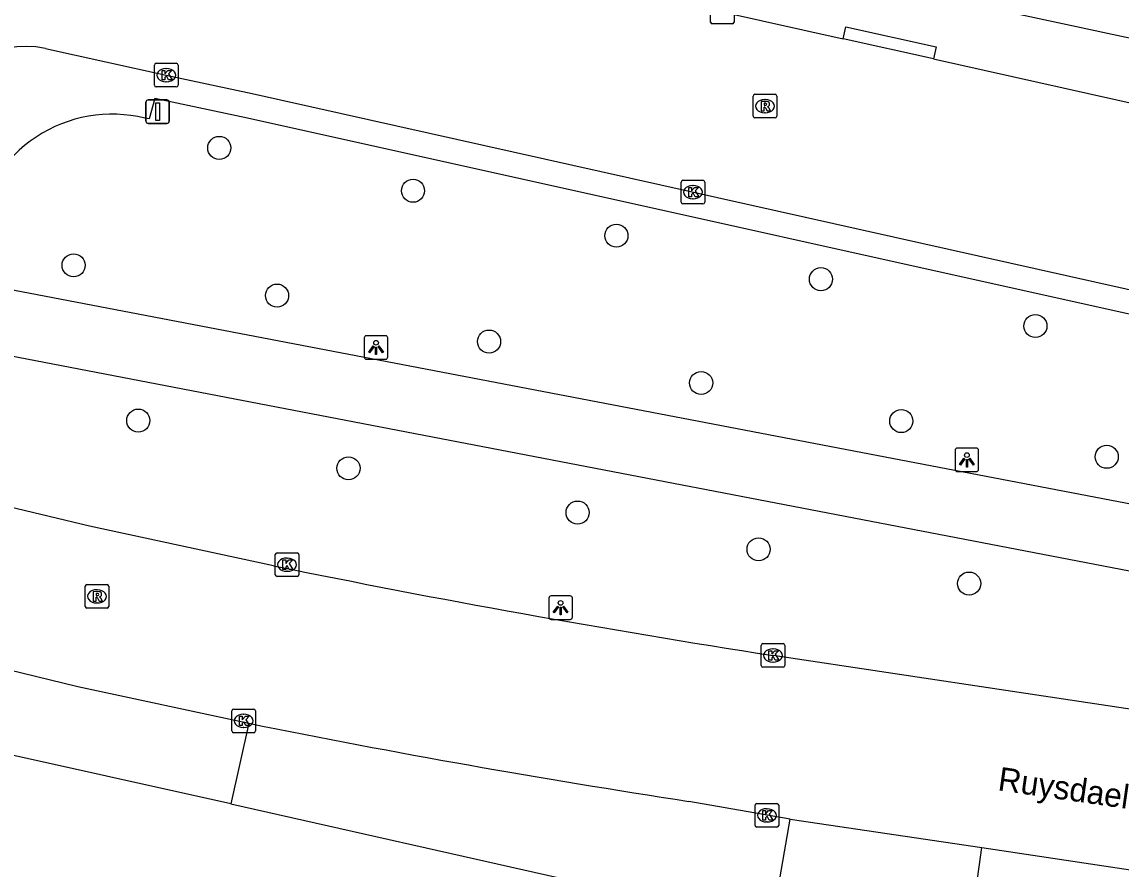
# Model space of a CAD drawing. Extents: x 163010 to 163853, y 382793 to 383982.
# Drawn here: x 163264.27 to 163310.91, y 383006.66 to 383042.6 of the extents above; entities that cross this region are included whole.
import ezdxf

# ---------------------------------------------------------------- set-up
doc = ezdxf.new("R2010")
doc.units = 0
for name, color, linetype in [('IMGEO_Boom', 7, 'Continuous'), ('IMGEO_Fietspad_gesloten', 7, 'Continuous'), ('IMGEO_Kolk', 7, 'Continuous'), ('IMGEO_Lichtpunt', 7, 'Continuous'), ('IMGEO_Openbare_ruimte_label', 7, 'Continuous'), ('IMGEO_Rijbaan_lokaal_gesloten', 7, 'Continuous'), ('IMGEO_Rijbaan_lokaal_open', 7, 'Continuous'), ('IMGEO_Rioolput', 7, 'Continuous'), ('IMGEO_Verkeersbordpaal', 7, 'Continuous'), ('IMGEO_Voetpad_open', 7, 'Continuous')]:
    doc.layers.add(name, color=color, linetype=linetype)

msp = doc.modelspace()

# ---------------------------------------------------------------- linework, layer by layer
at = {"layer": 'IMGEO_Boom'}
for centre in [(163272.634, 383037.264), (163280.85, 383035.449), (163289.472, 383033.543), (163266.46, 383032.287), (163298.144, 383031.699), (163275.085, 383031.003), (163307.235, 383029.714), (163284.074, 383029.056), (163293.065, 383027.3), (163269.2, 383025.706), (163301.549, 383025.686), (163310.261, 383024.172), (163278.113, 383023.684), (163287.826, 383021.809), (163295.498, 383020.251), (163304.427, 383018.8)]:
    msp.add_circle(centre, 0.489, dxfattribs=at)
at = {"layer": 'IMGEO_Fietspad_gesloten'}
for points in [[(163261.942, 383031.619), (163322.281, 383020.078)], [(163326.513, 383016.383), (163259.018, 383029.356)]]:
    msp.add_lwpolyline(points, dxfattribs=at)
at = {"layer": 'IMGEO_Kolk'}
for p, q in [((163293.462, 383042.599), (163293.462, 383043.451)), ((163294.463, 383043.451), (163294.463, 383042.599)), ((163294.389, 383042.525), (163293.537, 383042.525)), ((163269.887, 383039.923), (163269.887, 383040.775)), ((163269.962, 383040.849), (163270.814, 383040.849)), ((163270.375, 383040.629), (163270.4, 383040.629)), ((163270.888, 383040.775), (163270.888, 383039.923)), ((163270.398, 383040.069), (163270.373, 383040.069)), ((163270.814, 383039.849), (163269.962, 383039.849)), ((163292.216, 383034.965), (163292.216, 383035.817)), ((163292.291, 383035.891), (163293.143, 383035.891)), ((163293.217, 383035.817), (163293.217, 383034.965)), ((163292.704, 383035.671), (163292.729, 383035.671)), ((163293.143, 383034.891), (163292.291, 383034.891)), ((163292.727, 383035.111), (163292.702, 383035.111)), ((163275.01, 383019.173), (163275.01, 383020.025)), ((163275.085, 383020.099), (163275.937, 383020.099)), ((163276.011, 383020.025), (163276.011, 383019.173)), ((163275.498, 383019.879), (163275.523, 383019.879)), ((163275.937, 383019.099), (163275.085, 383019.099)), ((163275.521, 383019.319), (163275.496, 383019.319)), ((163295.686, 383016.253), (163296.538, 383016.253)), ((163295.611, 383015.327), (163295.611, 383016.179)), ((163296.099, 383016.033), (163296.124, 383016.033)), ((163296.612, 383016.179), (163296.612, 383015.327)), ((163296.122, 383015.473), (163296.097, 383015.473)), ((163296.538, 383015.253), (163295.686, 383015.253)), ((163273.167, 383012.552), (163273.167, 383013.404)), ((163273.242, 383013.478), (163274.094, 383013.478)), ((163274.168, 383013.404), (163274.168, 383012.552)), ((163273.655, 383013.258), (163273.68, 383013.258)), ((163274.094, 383012.478), (163273.242, 383012.478)), ((163273.678, 383012.698), (163273.653, 383012.698)), ((163295.353, 383008.549), (163295.353, 383009.401)), ((163295.428, 383009.475), (163296.28, 383009.475)), ((163295.841, 383009.255), (163295.866, 383009.255)), ((163296.354, 383009.401), (163296.354, 383008.549)), ((163296.28, 383008.475), (163295.428, 383008.475)), ((163295.864, 383008.695), (163295.839, 383008.695))]:
    msp.add_line(p, q, dxfattribs=at)
for points in [[(163293.462, 383042.599), (163293.462, 383043.451)], [(163294.463, 383043.451), (163294.463, 383042.599)], [(163294.389, 383042.525), (163293.537, 383042.525)], [(163269.887, 383039.923), (163269.887, 383040.775)], [(163269.962, 383040.849), (163270.814, 383040.849)], [(163270.208, 383040.549), (163270.331, 383040.549), (163270.331, 383040.398), (163270.461, 383040.549), (163270.625, 383040.549), (163270.479, 383040.398), (163270.632, 383040.149), (163270.48, 383040.149), (163270.395, 383040.313), (163270.331, 383040.246), (163270.331, 383040.149), (163270.208, 383040.149), (163270.208, 383040.549)], [(163270.888, 383040.775), (163270.888, 383039.923)], [(163270.814, 383039.849), (163269.962, 383039.849)], [(163292.216, 383034.965), (163292.216, 383035.817)], [(163292.291, 383035.891), (163293.143, 383035.891)], [(163293.217, 383035.817), (163293.217, 383034.965)], [(163292.537, 383035.591), (163292.66, 383035.591), (163292.66, 383035.44), (163292.79, 383035.591), (163292.954, 383035.591), (163292.808, 383035.44), (163292.961, 383035.191), (163292.809, 383035.191), (163292.724, 383035.355), (163292.66, 383035.288), (163292.66, 383035.191), (163292.537, 383035.191), (163292.537, 383035.591)], [(163293.143, 383034.891), (163292.291, 383034.891)], [(163275.01, 383019.173), (163275.01, 383020.025)], [(163275.085, 383020.099), (163275.937, 383020.099)], [(163276.011, 383020.025), (163276.011, 383019.173)], [(163275.331, 383019.799), (163275.454, 383019.799), (163275.454, 383019.648), (163275.584, 383019.799), (163275.748, 383019.799), (163275.602, 383019.648), (163275.755, 383019.399), (163275.603, 383019.399), (163275.518, 383019.563), (163275.454, 383019.496), (163275.454, 383019.399), (163275.331, 383019.399), (163275.331, 383019.799)], [(163275.937, 383019.099), (163275.085, 383019.099)], [(163295.686, 383016.253), (163296.538, 383016.253)], [(163295.611, 383015.327), (163295.611, 383016.179)], [(163295.932, 383015.953), (163296.055, 383015.953), (163296.055, 383015.802), (163296.185, 383015.953), (163296.349, 383015.953), (163296.203, 383015.802), (163296.356, 383015.553), (163296.204, 383015.553), (163296.119, 383015.717), (163296.055, 383015.65), (163296.055, 383015.553), (163295.932, 383015.553), (163295.932, 383015.953)], [(163296.612, 383016.179), (163296.612, 383015.327)], [(163296.538, 383015.253), (163295.686, 383015.253)], [(163273.167, 383012.552), (163273.167, 383013.404)], [(163273.242, 383013.478), (163274.094, 383013.478)], [(163274.168, 383013.404), (163274.168, 383012.552)], [(163273.488, 383013.178), (163273.611, 383013.178), (163273.611, 383013.027), (163273.741, 383013.178), (163273.905, 383013.178), (163273.759, 383013.027), (163273.912, 383012.778), (163273.76, 383012.778), (163273.675, 383012.942), (163273.611, 383012.875), (163273.611, 383012.778), (163273.488, 383012.778), (163273.488, 383013.178)], [(163274.094, 383012.478), (163273.242, 383012.478)], [(163295.353, 383008.549), (163295.353, 383009.401)], [(163295.428, 383009.475), (163296.28, 383009.475)], [(163296.354, 383009.401), (163296.354, 383008.549)], [(163295.674, 383009.175), (163295.797, 383009.175), (163295.797, 383009.024), (163295.927, 383009.175), (163296.091, 383009.175), (163295.945, 383009.024), (163296.098, 383008.775), (163295.946, 383008.775), (163295.861, 383008.939), (163295.797, 383008.872), (163295.797, 383008.775), (163295.674, 383008.775), (163295.674, 383009.175)], [(163296.28, 383008.475), (163295.428, 383008.475)]]:
    msp.add_lwpolyline(points, dxfattribs=at)
for centre, start, end in [((163293.539, 383042.601), 181.552, 268.448), ((163293.539, 383042.601), 181.552, 268.448), ((163294.387, 383042.601), 271.552, 358.448), ((163294.387, 383042.601), 271.552, 358.448), ((163269.964, 383040.773), 91.552, 178.448), ((163269.964, 383040.773), 91.552, 178.448), ((163270.812, 383040.773), 1.552, 88.448), ((163270.812, 383040.773), 1.552, 88.448), ((163269.964, 383039.925), 181.552, 268.448), ((163269.964, 383039.925), 181.552, 268.448), ((163270.812, 383039.925), 271.552, 358.448), ((163270.812, 383039.925), 271.552, 358.448), ((163292.293, 383035.815), 91.552, 178.448), ((163292.293, 383035.815), 91.552, 178.448), ((163293.141, 383035.815), 1.552, 88.448), ((163293.141, 383035.815), 1.552, 88.448), ((163292.293, 383034.967), 181.552, 268.448), ((163292.293, 383034.967), 181.552, 268.448), ((163293.141, 383034.967), 271.552, 358.448), ((163293.141, 383034.967), 271.552, 358.448), ((163275.087, 383020.023), 91.552, 178.448), ((163275.087, 383020.023), 91.552, 178.448), ((163275.935, 383020.023), 1.552, 88.448), ((163275.935, 383020.023), 1.552, 88.448), ((163275.087, 383019.175), 181.552, 268.448), ((163275.087, 383019.175), 181.552, 268.448), ((163275.935, 383019.175), 271.552, 358.448), ((163275.935, 383019.175), 271.552, 358.448), ((163295.688, 383016.177), 91.552, 178.448), ((163295.688, 383016.177), 91.552, 178.448), ((163296.536, 383016.177), 1.552, 88.448), ((163296.536, 383016.177), 1.552, 88.448), ((163295.688, 383015.329), 181.552, 268.448), ((163295.688, 383015.329), 181.552, 268.448), ((163296.536, 383015.329), 271.552, 358.448), ((163296.536, 383015.329), 271.552, 358.448), ((163273.244, 383013.402), 91.552, 178.448), ((163273.244, 383013.402), 91.552, 178.448), ((163274.092, 383013.402), 1.552, 88.448), ((163274.092, 383013.402), 1.552, 88.448), ((163273.244, 383012.554), 181.552, 268.448), ((163273.244, 383012.554), 181.552, 268.448), ((163274.092, 383012.554), 271.552, 358.448), ((163274.092, 383012.554), 271.552, 358.448), ((163295.43, 383009.399), 91.552, 178.448), ((163295.43, 383009.399), 91.552, 178.448), ((163296.278, 383009.399), 1.552, 88.448), ((163296.278, 383009.399), 1.552, 88.448), ((163295.43, 383008.551), 181.552, 268.448), ((163295.43, 383008.551), 181.552, 268.448), ((163296.278, 383008.551), 271.552, 358.448), ((163296.278, 383008.551), 271.552, 358.448)]:
    msp.add_arc(centre, 0.0765, start, end, dxfattribs=at)
for centre, major_axis, ratio, start_param, end_param in [((163270.374, 383040.349), (-0.387, 0.002), 0.722429, 4.712389, 7.853982), ((163270.399, 383040.349), (-0.39, 0.002), 0.717154, 1.570796, 4.712389), ((163292.703, 383035.391), (-0.387, 0.002), 0.722429, 4.712389, 7.853982), ((163292.728, 383035.391), (-0.39, 0.002), 0.717154, 1.570796, 4.712389), ((163275.497, 383019.599), (-0.387, 0.002), 0.722429, 4.712389, 7.853982), ((163275.522, 383019.599), (-0.39, 0.002), 0.717154, 1.570796, 4.712389), ((163296.098, 383015.753), (-0.387, 0.002), 0.722429, 4.712389, 7.853982), ((163296.123, 383015.753), (-0.39, 0.002), 0.717154, 1.570796, 4.712389), ((163273.654, 383012.978), (-0.387, 0.002), 0.722429, 4.712389, 7.853982), ((163273.679, 383012.978), (-0.39, 0.002), 0.717154, 1.570796, 4.712389), ((163295.84, 383008.975), (-0.387, 0.002), 0.722429, 4.712389, 7.853982), ((163295.865, 383008.975), (-0.39, 0.002), 0.717154, 1.570796, 4.712389)]:
    msp.add_ellipse(centre, major_axis=major_axis, ratio=ratio, start_param=start_param, end_param=end_param, dxfattribs=at)
at = {"layer": 'IMGEO_Lichtpunt'}
for p, q in [((163279.685, 383029.304), (163278.877, 383029.304)), ((163279.685, 383029.304), (163278.877, 383029.304)), ((163278.783, 383029.209), (163278.783, 383028.402)), ((163278.783, 383029.209), (163278.783, 383028.402)), ((163279.779, 383028.402), (163279.779, 383029.209)), ((163279.779, 383028.402), (163279.779, 383029.209)), ((163278.877, 383028.308), (163279.685, 383028.308)), ((163278.877, 383028.308), (163279.685, 383028.308)), ((163303.833, 383024.445), (163303.833, 383023.638)), ((163303.833, 383024.445), (163303.833, 383023.638)), ((163304.735, 383024.54), (163303.927, 383024.54)), ((163304.735, 383024.54), (163303.927, 383024.54)), ((163304.829, 383023.638), (163304.829, 383024.445)), ((163304.829, 383023.638), (163304.829, 383024.445)), ((163303.927, 383023.544), (163304.735, 383023.544)), ((163303.927, 383023.544), (163304.735, 383023.544)), ((163286.608, 383018.184), (163286.608, 383017.377)), ((163286.608, 383018.184), (163286.608, 383017.377)), ((163287.51, 383018.279), (163286.702, 383018.279)), ((163287.51, 383018.279), (163286.702, 383018.279)), ((163287.604, 383017.377), (163287.604, 383018.184)), ((163287.604, 383017.377), (163287.604, 383018.184)), ((163286.702, 383017.283), (163287.51, 383017.283)), ((163286.702, 383017.283), (163287.51, 383017.283))]:
    msp.add_line(p, q, dxfattribs=at)
for points in [[(163279.157, 383028.873), (163279.196, 383028.845), (163279.008, 383028.583), (163278.97, 383028.61), (163279.157, 383028.873)], [(163279.259, 383028.825), (163279.306, 383028.825), (163279.306, 383028.503), (163279.259, 383028.503), (163279.259, 383028.825)], [(163279.369, 383028.845), (163279.407, 383028.872), (163279.594, 383028.61), (163279.555, 383028.582), (163279.369, 383028.845)], [(163304.207, 383024.109), (163304.246, 383024.081), (163304.058, 383023.819), (163304.02, 383023.846), (163304.207, 383024.109)], [(163304.309, 383024.061), (163304.356, 383024.061), (163304.356, 383023.739), (163304.309, 383023.739), (163304.309, 383024.061)], [(163304.419, 383024.081), (163304.457, 383024.108), (163304.644, 383023.846), (163304.605, 383023.818), (163304.419, 383024.081)], [(163286.982, 383017.848), (163287.021, 383017.82), (163286.833, 383017.558), (163286.795, 383017.585), (163286.982, 383017.848)], [(163287.084, 383017.8), (163287.131, 383017.8), (163287.131, 383017.478), (163287.084, 383017.478), (163287.084, 383017.8)], [(163287.194, 383017.82), (163287.232, 383017.847), (163287.419, 383017.585), (163287.38, 383017.557), (163287.194, 383017.82)]]:
    msp.add_lwpolyline(points, dxfattribs=at)
for centre in [(163279.282, 383029.007), (163304.332, 383024.243), (163287.107, 383017.982)]:
    msp.add_circle(centre, 0.0994, dxfattribs=at)
for centre, start, end in [((163278.877, 383029.209), 90, 180), ((163278.877, 383029.209), 90, 180), ((163279.685, 383029.209), 0, 90), ((163279.685, 383029.209), 0, 90), ((163278.877, 383028.402), 180, 270), ((163278.877, 383028.402), 180, 270), ((163279.685, 383028.402), 270, 0), ((163279.685, 383028.402), 270, 360), ((163303.927, 383024.445), 90, 180), ((163303.927, 383024.445), 90, 180), ((163304.735, 383024.445), 0, 90), ((163304.735, 383024.445), 0, 90), ((163303.927, 383023.638), 180, 270), ((163303.927, 383023.638), 180, 270), ((163304.735, 383023.638), 270, 0), ((163304.735, 383023.638), 270, 360), ((163286.702, 383018.184), 90, 180), ((163286.702, 383018.184), 90, 180), ((163287.51, 383018.184), 0, 90), ((163287.51, 383018.184), 0, 90), ((163286.702, 383017.377), 180, 270), ((163286.702, 383017.377), 180, 270), ((163287.51, 383017.377), 270, 0), ((163287.51, 383017.377), 270, 360)]:
    msp.add_arc(centre, 0.0946, start, end, dxfattribs=at)
at = {"layer": 'IMGEO_Rijbaan_lokaal_gesloten'}
for points in [[(163274.941, 383019.557), (163267.127, 383021.226), (163260.574, 383022.807)], [(163253.011, 383017.757), (163266.646, 383014.441), (163273.894, 383012.879)], [(163321.486, 383011.938), (163296.112, 383015.753)], [(163296.84, 383008.817), (163292.545, 383009.569)], [(163296.84, 383008.817), (163304.96, 383007.61)], [(163304.96, 383007.61), (163321.045, 383005.203)]]:
    msp.add_lwpolyline(points, dxfattribs=at)
for centre, radius, start, end in [((163364.108, 383454.999), 444.478, 258.42728, 261.20032), ((163352.15, 383399.629), 394.588, 258.56108, 261.31187)]:
    msp.add_arc(centre, radius, start, end, dxfattribs=at)
at = {"layer": 'IMGEO_Rijbaan_lokaal_open'}
for points in [[(163278.825, 383046.423), (163299.087, 383041.891)], [(163302.916, 383041.035), (163299.087, 383041.891)], [(163265.272, 383041.474), (163270.388, 383040.35), (163274.034, 383039.573), (163322.155, 383028.814), (163323.355, 383028.546)], [(163302.916, 383041.035), (163322.757, 383036.596), (163324.506, 383036.205)]]:
    msp.add_lwpolyline(points, dxfattribs=at)
msp.add_arc((163264.417, 383037.472), 4.093, 77.9438, 167.5911, dxfattribs=at)
at = {"layer": 'IMGEO_Rioolput'}
for p, q in [((163295.346, 383039.534), (163296.198, 383039.534)), ((163295.271, 383038.608), (163295.271, 383039.46)), ((163295.759, 383039.314), (163295.784, 383039.314)), ((163296.272, 383039.46), (163296.272, 383038.608)), ((163295.782, 383038.754), (163295.757, 383038.754)), ((163296.198, 383038.534), (163295.346, 383038.534)), ((163266.952, 383017.831), (163266.952, 383018.683)), ((163267.027, 383018.757), (163267.879, 383018.757)), ((163267.44, 383018.537), (163267.465, 383018.537)), ((163267.953, 383018.683), (163267.953, 383017.831)), ((163267.879, 383017.757), (163267.027, 383017.757)), ((163267.463, 383017.977), (163267.438, 383017.977))]:
    msp.add_line(p, q, dxfattribs=at)
for points in [[(163295.346, 383039.534), (163296.198, 383039.534)], [(163295.271, 383038.608), (163295.271, 383039.46)], [(163295.86, 383039.232), (163295.608, 383039.234), (163295.608, 383038.834)], [(163295.786, 383039.153), (163295.732, 383039.153), (163295.732, 383039.072)], [(163295.732, 383039.072), (163295.784, 383039.072)], [(163296.272, 383039.46), (163296.272, 383038.608)], [(163295.608, 383038.834), (163295.732, 383038.834), (163295.732, 383038.996), (163295.743, 383038.996)], [(163295.79, 383038.967), (163295.861, 383038.834), (163296.001, 383038.834), (163295.936, 383038.96)], [(163296.198, 383038.534), (163295.346, 383038.534)], [(163266.952, 383017.831), (163266.952, 383018.683)], [(163267.027, 383018.757), (163267.879, 383018.757)], [(163267.953, 383018.683), (163267.953, 383017.831)], [(163267.541, 383018.455), (163267.289, 383018.457), (163267.289, 383018.057)], [(163267.289, 383018.057), (163267.413, 383018.057), (163267.413, 383018.219), (163267.424, 383018.219)], [(163267.467, 383018.376), (163267.413, 383018.376), (163267.413, 383018.295)], [(163267.413, 383018.295), (163267.465, 383018.295)], [(163267.471, 383018.19), (163267.542, 383018.057), (163267.682, 383018.057), (163267.617, 383018.183)], [(163267.879, 383017.757), (163267.027, 383017.757)]]:
    msp.add_lwpolyline(points, dxfattribs=at)
for centre, radius, start, end in [((163295.348, 383039.458), 0.0765, 91.552, 178.448), ((163295.348, 383039.458), 0.0765, 91.552, 178.448), ((163296.196, 383039.458), 0.0765, 1.552, 88.448), ((163296.196, 383039.458), 0.0765, 1.552, 88.448), ((163295.768, 383039.261), 0.19, 274.7715, 282.9687), ((163295.792, 383039.057), 0.0964, 77.0061, 93.1865), ((163295.806, 383039.114), 0.0378, 276.6634, 79.6772), ((163295.859, 383039.122), 0.109, 350.3612, 89.416), ((163295.857, 383039.122), 0.112, 277.5842, 350.9817), ((163295.348, 383038.61), 0.0765, 181.552, 268.448), ((163295.348, 383038.61), 0.0765, 181.552, 268.448), ((163295.742, 383038.943), 0.0533, 26.0293, 88.6989), ((163295.841, 383038.907), 0.108, 29.5134, 73.7905), ((163296.196, 383038.61), 0.0765, 271.552, 358.448), ((163296.196, 383038.61), 0.0765, 271.552, 358.448), ((163267.029, 383018.681), 0.0765, 91.552, 178.448), ((163267.029, 383018.681), 0.0765, 91.552, 178.448), ((163267.877, 383018.681), 0.0765, 1.552, 88.448), ((163267.877, 383018.681), 0.0765, 1.552, 88.448), ((163267.423, 383018.166), 0.0533, 26.0293, 88.6989), ((163267.449, 383018.484), 0.19, 274.7715, 282.9687), ((163267.473, 383018.28), 0.0964, 77.0061, 93.1865), ((163267.487, 383018.337), 0.0378, 276.6634, 79.6772), ((163267.54, 383018.345), 0.109, 350.3612, 89.416), ((163267.538, 383018.345), 0.112, 277.5842, 350.9817), ((163267.522, 383018.13), 0.108, 29.5134, 73.7905), ((163267.029, 383017.833), 0.0765, 181.552, 268.448), ((163267.029, 383017.833), 0.0765, 181.552, 268.448), ((163267.877, 383017.833), 0.0765, 271.552, 358.448), ((163267.877, 383017.833), 0.0765, 271.552, 358.448)]:
    msp.add_arc(centre, radius, start, end, dxfattribs=at)
for centre, major_axis, ratio, start_param, end_param in [((163295.758, 383039.034), (-0.387, 0.002), 0.722429, 4.712389, 7.853982), ((163295.783, 383039.034), (-0.39, 0.002), 0.717154, 1.570796, 4.712389), ((163267.439, 383018.257), (-0.387, 0.002), 0.722429, 4.712389, 7.853982), ((163267.464, 383018.257), (-0.39, 0.002), 0.717154, 1.570796, 4.712389)]:
    msp.add_ellipse(centre, major_axis=major_axis, ratio=ratio, start_param=start_param, end_param=end_param, dxfattribs=at)
at = {"layer": 'IMGEO_Verkeersbordpaal'}
for p, q in [((163269.527, 383038.401), (163269.527, 383039.201)), ((163269.527, 383039.201), (163269.527, 383038.401)), ((163269.627, 383039.301), (163270.417, 383039.301)), ((163270.417, 383039.301), (163269.627, 383039.301)), ((163270.517, 383039.201), (163270.517, 383038.401)), ((163270.517, 383038.401), (163270.517, 383039.201)), ((163270.417, 383038.301), (163269.627, 383038.301)), ((163269.627, 383038.301), (163270.417, 383038.301))]:
    msp.add_line(p, q, dxfattribs=at)
msp.add_lwpolyline([(163269.947, 383039.176), (163270.097, 383039.176), (163270.097, 383038.426), (163269.947, 383038.426), (163269.947, 383039.176)], dxfattribs=at)
for centre, start, end in [((163269.627, 383039.201), 90, 180), ((163269.627, 383039.201), 90, 180), ((163270.417, 383039.201), 0, 90), ((163270.417, 383039.201), 360, 90), ((163269.627, 383038.401), 180, 270), ((163269.627, 383038.401), 180, 270), ((163270.417, 383038.401), 270, 0), ((163270.417, 383038.401), 270, 0)]:
    msp.add_arc(centre, 0.1, start, end, dxfattribs=at)
at = {"layer": 'IMGEO_Voetpad_open'}
for points in [[(163325.006, 383038.94), (163323.551, 383039.267), (163321.156, 383039.783), (163298.708, 383044.615)], [(163299.087, 383041.891), (163299.197, 383042.39), (163303.029, 383041.548), (163302.916, 383041.035)], [(163319.097, 383028.46), (163273.832, 383038.518), (163269.91, 383039.361), (163269.657, 383038.498), (163269.572, 383038.511), (163269.486, 383038.523)], [(163273.131, 383009.46), (163252.15, 383014.127)], [(163273.894, 383012.879), (163273.131, 383009.46)], [(163273.131, 383009.46), (163287.555, 383006.208), (163296.167, 383004.907)], [(163296.167, 383004.907), (163296.84, 383008.817)], [(163304.431, 383003.722), (163304.96, 383007.61)]]:
    msp.add_lwpolyline(points, dxfattribs=at)
msp.add_arc((163268.089, 383032.866), 5.827, 76.1277, 170.9486, dxfattribs=at)

# ---------------------------------------------------------------- texts
at = {"layer": 'IMGEO_Openbare_ruimte_label'}
msp.add_text('Ruysdaelbaan', height=1, rotation=351.8375, dxfattribs=at).set_placement((163305.61, 383010.043))

doc.saveas('drawing.dxf')
